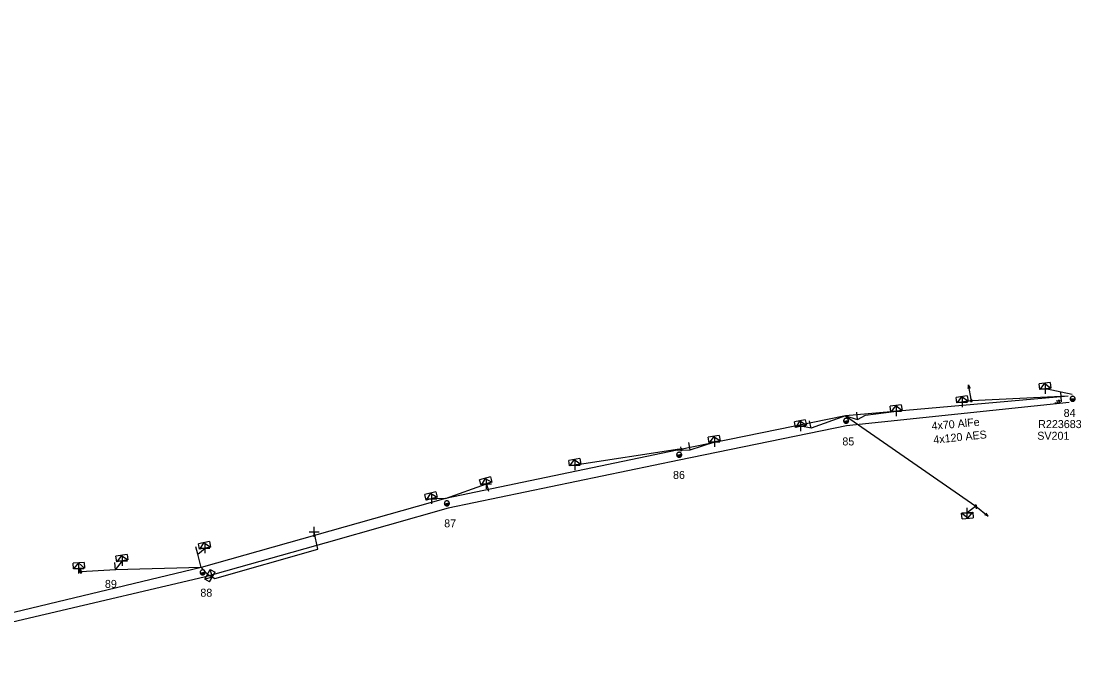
# Model space of a CAD drawing. Extents: x -544780 to -541582, y -1198995 to -1196551.
# Drawn here: x -541981.8 to -541850, y -1198777.9 to -1198699.1 of the extents above; entities that cross this region are included whole.
import ezdxf

# ---------------------------------------------------------------- set-up
doc = ezdxf.new("R2010")
doc.units = 0
for name, color, linetype in [('Vrstva 1', 7, 'Continuous'), ('Vrstva 13', 7, 'Continuous'), ('Vrstva 14', 7, 'Continuous'), ('Vrstva 15', 7, 'Continuous'), ('Vrstva 18', 7, 'Continuous'), ('Vrstva 2', 7, 'Continuous'), ('Vrstva 29', 7, 'Continuous'), ('Vrstva 30', 7, 'Continuous'), ('Vrstva 31', 7, 'Continuous'), ('Vrstva 34', 7, 'Continuous'), ('Vrstva 50', 7, 'Continuous'), ('Vrstva 51', 7, 'Continuous'), ('Vrstva 52', 7, 'Continuous'), ('Vrstva 54', 7, 'Continuous'), ('Vrstva 59', 7, 'Continuous'), ('Vrstva 8', 7, 'Continuous'), ('Vrstva 9', 7, 'Continuous')]:
    doc.layers.add(name, color=color, linetype=linetype)

# ---------------------------------------------------------------- blocks, each defined once
blk = doc.blocks.new('NN440')
at = {"layer": 'Vrstva 2'}
for points in [[(0.63, 0), (0.63, 0.06), (0.62, 0.13), (0.6, 0.19), (0.58, 0.25), (0.55, 0.31), (0.51, 0.37), (0.47, 0.42), (0.42, 0.46), (0.37, 0.51), (0.32, 0.54), (0.26, 0.57), (0.2, 0.59), (0.13, 0.61), (0.07, 0.62), (0, 0.63), (-0.06, 0.62), (-0.13, 0.61), (-0.19, 0.59), (-0.26, 0.57), (-0.31, 0.54), (-0.37, 0.51), (-0.42, 0.46), (-0.47, 0.42), (-0.51, 0.37), (-0.54, 0.31), (-0.57, 0.25), (-0.6, 0.19), (-0.62, 0.13), (-0.63, 0.06), (-0.63, 0), (-0.63, -0.07), (-0.62, -0.14), (-0.6, -0.2), (-0.57, -0.26), (-0.54, -0.32), (-0.51, -0.37), (-0.47, -0.43), (-0.42, -0.47), (-0.37, -0.51), (-0.31, -0.55), (-0.26, -0.58), (-0.19, -0.6), (-0.13, -0.62), (-0.06, -0.63), (0, -0.63), (0.07, -0.63), (0.13, -0.62), (0.2, -0.6), (0.26, -0.58), (0.32, -0.55), (0.37, -0.51), (0.42, -0.47), (0.47, -0.43), (0.51, -0.37), (0.55, -0.32), (0.58, -0.26), (0.6, -0.2), (0.62, -0.14), (0.63, -0.07), (0.63, 0)], [(-0.63, 0), (0.63, 0)], [(-0.6, -0.18), (0.57, -0.18)], [(-0.51, -0.32), (0.5, -0.32)], [(-0.37, -0.47), (0.35, -0.47)]]:
    blk.add_lwpolyline(points, dxfattribs=at)
blk = doc.blocks.new('NN560')
at = {"layer": 'Vrstva 2'}
for points in [[(2, 0), (1.59, 0.14)], [(0, 0), (2, 0)], [(2, 0), (1.59, -0.13)]]:
    blk.add_lwpolyline(points, dxfattribs=at)
blk = doc.blocks.new('NN840')
at = {"layer": 'Vrstva 15'}
for points in [[(0, 0.62), (0, -0.63)], [(-0.75, -0.71), (-0.75, -0.66)], [(-0.73, -0.76), (-0.75, -0.71)], [(-0.66, -0.8), (-0.73, -0.76)], [(-0.63, -0.8), (-0.66, -0.8)], [(-0.56, -0.76), (-0.63, -0.8)], [(-0.54, -0.71), (-0.56, -0.76)], [(-0.54, -0.38), (-0.54, -0.71)], [(-0.33, -0.38), (-0.33, -0.8)], [(-0.33, -0.64), (-0.13, -0.38)], [(-0.26, -0.56), (-0.09, -0.8)]]:
    blk.add_lwpolyline(points, dxfattribs=at)
blk = doc.blocks.new('NN800')
at = {"layer": 'Vrstva 1'}
for points in [[(-0.44, 0.44), (0.44, -0.44)], [(-0.44, -0.44), (0.44, 0.44)]]:
    blk.add_lwpolyline(points, dxfattribs=at)
blk = doc.blocks.new('NN630')
at = {"layer": 'Vrstva 9'}
for points in [[(0, -0.7), (-0.7, 0)], [(-0.7, -0.7), (-0.7, 0), (0.7, 0), (0.7, -0.7)], [(-0.7, -0.7), (0.7, -0.7)], [(0, -0.7), (0.7, 0)]]:
    blk.add_lwpolyline(points, dxfattribs=at)
blk = doc.blocks.new('NN500')
at = {"layer": 'Vrstva 2'}
for points in [[(0, -0.24), (0.02, -0.23), (0.05, -0.23), (0.07, -0.22), (0.09, -0.22), (0.12, -0.2), (0.14, -0.19), (0.16, -0.18), (0.17, -0.16), (0.19, -0.14), (0.2, -0.12), (0.21, -0.1), (0.22, -0.07), (0.23, -0.05), (0.23, -0.02), (0.23, 0), (0.23, 0.02), (0.23, 0.05), (0.22, 0.07), (0.21, 0.1), (0.2, 0.12), (0.19, 0.14), (0.17, 0.16), (0.16, 0.17), (0.14, 0.19), (0.12, 0.2), (0.09, 0.21), (0.07, 0.22), (0.05, 0.23), (0.02, 0.23), (0, 0.23), (-0.03, 0.23), (-0.05, 0.23), (-0.07, 0.22), (-0.1, 0.21), (-0.12, 0.2), (-0.14, 0.19), (-0.16, 0.17), (-0.18, 0.16), (-0.19, 0.14), (-0.2, 0.12), (-0.22, 0.1), (-0.22, 0.07), (-0.23, 0.05), (-0.23, 0.02), (-0.24, 0), (-0.23, -0.02), (-0.23, -0.05), (-0.22, -0.07), (-0.22, -0.1), (-0.2, -0.12), (-0.19, -0.14), (-0.18, -0.16), (-0.16, -0.18), (-0.14, -0.19), (-0.12, -0.2), (-0.1, -0.22), (-0.07, -0.22), (-0.05, -0.23), (-0.03, -0.23), (0, -0.24)], [(0, -0.24), (0.02, -0.23), (0.05, -0.23), (0.07, -0.22), (0.09, -0.22), (0.12, -0.2), (0.14, -0.19), (0.16, -0.18), (0.17, -0.16), (0.19, -0.14), (0.2, -0.12), (0.21, -0.1), (0.22, -0.07), (0.23, -0.05), (0.23, -0.02), (0.23, 0), (0.23, 0.02), (0.23, 0.05), (0.22, 0.07), (0.21, 0.1), (0.2, 0.12), (0.19, 0.14), (0.17, 0.16), (0.16, 0.17), (0.14, 0.19), (0.12, 0.2), (0.09, 0.21), (0.07, 0.22), (0.05, 0.23), (0.02, 0.23), (0, 0.23), (-0.03, 0.23), (-0.05, 0.23), (-0.07, 0.22), (-0.1, 0.21), (-0.12, 0.2), (-0.14, 0.19), (-0.16, 0.17), (-0.18, 0.16), (-0.19, 0.14), (-0.2, 0.12), (-0.22, 0.1), (-0.22, 0.07), (-0.23, 0.05), (-0.23, 0.02), (-0.24, 0), (-0.23, -0.02), (-0.23, -0.05), (-0.22, -0.07), (-0.22, -0.1), (-0.2, -0.12), (-0.19, -0.14), (-0.18, -0.16), (-0.16, -0.18), (-0.14, -0.19), (-0.12, -0.2), (-0.1, -0.22), (-0.07, -0.22), (-0.05, -0.23), (-0.03, -0.23), (0, -0.24)], [(0, -0.21), (0.02, -0.2), (0.04, -0.2), (0.06, -0.2), (0.08, -0.19), (0.1, -0.18), (0.12, -0.17), (0.14, -0.15), (0.15, -0.14), (0.16, -0.12), (0.18, -0.1), (0.19, -0.08), (0.19, -0.06), (0.2, -0.04), (0.2, -0.02), (0.2, 0), (0.2, 0.02), (0.2, 0.04), (0.19, 0.06), (0.19, 0.08), (0.18, 0.1), (0.16, 0.12), (0.15, 0.14), (0.14, 0.15), (0.12, 0.17), (0.1, 0.18), (0.08, 0.19), (0.06, 0.19), (0.04, 0.2), (0.02, 0.2), (0, 0.2), (-0.02, 0.2), (-0.04, 0.2), (-0.06, 0.19), (-0.08, 0.19), (-0.1, 0.18), (-0.12, 0.17), (-0.14, 0.15), (-0.15, 0.14), (-0.17, 0.12), (-0.18, 0.1), (-0.19, 0.08), (-0.2, 0.06), (-0.2, 0.04), (-0.21, 0.02), (-0.21, 0), (-0.21, -0.02), (-0.2, -0.04), (-0.2, -0.06), (-0.19, -0.08), (-0.18, -0.1), (-0.17, -0.12), (-0.15, -0.14), (-0.14, -0.15), (-0.12, -0.17), (-0.1, -0.18), (-0.08, -0.19), (-0.06, -0.2), (-0.04, -0.2), (-0.02, -0.2), (0, -0.21)], [(0, -0.18), (0.02, -0.18), (0.04, -0.17), (0.05, -0.17), (0.07, -0.16), (0.09, -0.15), (0.1, -0.14), (0.12, -0.13), (0.13, -0.12), (0.14, -0.1), (0.15, -0.09), (0.16, -0.07), (0.17, -0.05), (0.17, -0.04), (0.17, -0.02), (0.17, 0), (0.17, 0.02), (0.17, 0.04), (0.17, 0.05), (0.16, 0.07), (0.15, 0.09), (0.14, 0.1), (0.13, 0.12), (0.12, 0.13), (0.1, 0.14), (0.09, 0.15), (0.07, 0.16), (0.05, 0.17), (0.04, 0.17), (0.02, 0.17), (0, 0.18), (-0.02, 0.17), (-0.04, 0.17), (-0.06, 0.17), (-0.07, 0.16), (-0.09, 0.15), (-0.1, 0.14), (-0.12, 0.13), (-0.13, 0.12), (-0.14, 0.1), (-0.15, 0.09), (-0.16, 0.07), (-0.17, 0.05), (-0.17, 0.04), (-0.18, 0.02), (-0.18, 0), (-0.18, -0.02), (-0.17, -0.04), (-0.17, -0.05), (-0.16, -0.07), (-0.15, -0.09), (-0.14, -0.1), (-0.13, -0.12), (-0.12, -0.13), (-0.1, -0.14), (-0.09, -0.15), (-0.07, -0.16), (-0.06, -0.17), (-0.04, -0.17), (-0.02, -0.18), (0, -0.18)], [(0, -0.15), (0.01, -0.15), (0.03, -0.14), (0.04, -0.14), (0.06, -0.13), (0.07, -0.13), (0.08, -0.12), (0.1, -0.11), (0.11, -0.1), (0.12, -0.09), (0.13, -0.07), (0.13, -0.06), (0.14, -0.05), (0.14, -0.03), (0.14, -0.02), (0.14, 0), (0.14, 0.01), (0.14, 0.03), (0.14, 0.04), (0.13, 0.06), (0.13, 0.07), (0.12, 0.09), (0.11, 0.1), (0.1, 0.11), (0.08, 0.12), (0.07, 0.13), (0.06, 0.13), (0.04, 0.14), (0.03, 0.14), (0.01, 0.14), (0, 0.15), (-0.02, 0.14), (-0.03, 0.14), (-0.05, 0.14), (-0.06, 0.13), (-0.07, 0.13), (-0.09, 0.12), (-0.1, 0.11), (-0.11, 0.1), (-0.12, 0.09), (-0.13, 0.07), (-0.13, 0.06), (-0.14, 0.04), (-0.14, 0.03), (-0.15, 0.01), (-0.15, 0), (-0.15, -0.02), (-0.14, -0.03), (-0.14, -0.05), (-0.13, -0.06), (-0.13, -0.07), (-0.12, -0.09), (-0.11, -0.1), (-0.1, -0.11), (-0.09, -0.12), (-0.07, -0.13), (-0.06, -0.13), (-0.05, -0.14), (-0.03, -0.14), (-0.02, -0.15), (0, -0.15)], [(0, -0.12), (0.01, -0.12), (0.02, -0.11), (0.03, -0.11), (0.05, -0.11), (0.06, -0.1), (0.07, -0.09), (0.08, -0.09), (0.09, -0.08), (0.09, -0.07), (0.1, -0.06), (0.11, -0.05), (0.11, -0.04), (0.11, -0.02), (0.11, -0.01), (0.12, 0), (0.11, 0.01), (0.11, 0.02), (0.11, 0.04), (0.11, 0.05), (0.1, 0.06), (0.09, 0.07), (0.09, 0.08), (0.08, 0.09), (0.07, 0.09), (0.06, 0.1), (0.05, 0.11), (0.03, 0.11), (0.02, 0.11), (0.01, 0.12), (0, 0.12), (-0.01, 0.12), (-0.03, 0.11), (-0.04, 0.11), (-0.05, 0.11), (-0.06, 0.1), (-0.07, 0.09), (-0.08, 0.09), (-0.09, 0.08), (-0.1, 0.07), (-0.1, 0.06), (-0.11, 0.05), (-0.11, 0.04), (-0.12, 0.02), (-0.12, 0.01), (-0.12, 0), (-0.12, -0.01), (-0.12, -0.02), (-0.11, -0.04), (-0.11, -0.05), (-0.1, -0.06), (-0.1, -0.07), (-0.09, -0.08), (-0.08, -0.09), (-0.07, -0.09), (-0.06, -0.1), (-0.05, -0.11), (-0.04, -0.11), (-0.03, -0.11), (-0.01, -0.12), (0, -0.12)], [(0, -0.09), (0.01, -0.09), (0.02, -0.09), (0.03, -0.08), (0.03, -0.08), (0.04, -0.08), (0.05, -0.07), (0.06, -0.07), (0.06, -0.06), (0.07, -0.05), (0.07, -0.04), (0.08, -0.04), (0.08, -0.03), (0.08, -0.02), (0.09, -0.01), (0.09, 0), (0.09, 0.01), (0.08, 0.02), (0.08, 0.03), (0.08, 0.03), (0.07, 0.04), (0.07, 0.05), (0.06, 0.06), (0.06, 0.06), (0.05, 0.07), (0.04, 0.07), (0.03, 0.08), (0.03, 0.08), (0.02, 0.08), (0.01, 0.09), (0, 0.09), (-0.01, 0.09), (-0.02, 0.08), (-0.03, 0.08), (-0.04, 0.08), (-0.04, 0.07), (-0.05, 0.07), (-0.06, 0.06), (-0.07, 0.06), (-0.07, 0.05), (-0.08, 0.04), (-0.08, 0.03), (-0.08, 0.03), (-0.09, 0.02), (-0.09, 0.01), (-0.09, 0), (-0.09, -0.01), (-0.09, -0.02), (-0.08, -0.03), (-0.08, -0.04), (-0.08, -0.04), (-0.07, -0.05), (-0.07, -0.06), (-0.06, -0.07), (-0.05, -0.07), (-0.04, -0.08), (-0.04, -0.08), (-0.03, -0.08), (-0.02, -0.09), (-0.01, -0.09), (0, -0.09)], [(0, -0.06), (0, -0.06), (0.01, -0.06), (0.02, -0.05), (0.02, -0.05), (0.03, -0.05), (0.03, -0.05), (0.04, -0.04), (0.04, -0.04), (0.05, -0.03), (0.05, -0.03), (0.05, -0.02), (0.05, -0.02), (0.05, -0.01), (0.06, -0.01), (0.06, 0), (0.06, 0.01), (0.05, 0.01), (0.05, 0.02), (0.05, 0.02), (0.05, 0.03), (0.05, 0.03), (0.04, 0.04), (0.04, 0.04), (0.03, 0.05), (0.03, 0.05), (0.02, 0.05), (0.02, 0.05), (0.01, 0.06), (0, 0.06), (0, 0.06), (-0.01, 0.06), (-0.01, 0.06), (-0.02, 0.05), (-0.02, 0.05), (-0.03, 0.05), (-0.03, 0.05), (-0.04, 0.04), (-0.04, 0.04), (-0.05, 0.03), (-0.05, 0.03), (-0.05, 0.02), (-0.06, 0.02), (-0.06, 0.01), (-0.06, 0.01), (-0.06, 0), (-0.06, -0.01), (-0.06, -0.01), (-0.06, -0.02), (-0.05, -0.02), (-0.05, -0.03), (-0.05, -0.03), (-0.04, -0.04), (-0.04, -0.04), (-0.03, -0.05), (-0.03, -0.05), (-0.02, -0.05), (-0.02, -0.05), (-0.01, -0.06), (-0.01, -0.06), (0, -0.06)], [(0, -0.03), (0, -0.03), (0, -0.03), (0.01, -0.03), (0.01, -0.03), (0.01, -0.02), (0.02, -0.02), (0.02, -0.02), (0.02, -0.02), (0.02, -0.02), (0.02, -0.01), (0.02, -0.01), (0.03, -0.01), (0.03, -0.01), (0.03, 0), (0.03, 0), (0.03, 0), (0.03, 0.01), (0.03, 0.01), (0.02, 0.01), (0.02, 0.01), (0.02, 0.02), (0.02, 0.02), (0.02, 0.02), (0.02, 0.02), (0.01, 0.02), (0.01, 0.02), (0.01, 0.03), (0, 0.03), (0, 0.03), (0, 0.03), (0, 0.03), (-0.01, 0.03), (-0.01, 0.03), (-0.01, 0.02), (-0.02, 0.02), (-0.02, 0.02), (-0.02, 0.02), (-0.02, 0.02), (-0.02, 0.02), (-0.03, 0.01), (-0.03, 0.01), (-0.03, 0.01), (-0.03, 0.01), (-0.03, 0), (-0.03, 0), (-0.03, 0), (-0.03, -0.01), (-0.03, -0.01), (-0.03, -0.01), (-0.03, -0.01), (-0.02, -0.02), (-0.02, -0.02), (-0.02, -0.02), (-0.02, -0.02), (-0.02, -0.02), (-0.01, -0.03), (-0.01, -0.03), (-0.01, -0.03), (0, -0.03), (0, -0.03)], [(0.23, 0), (0.7, 0)]]:
    blk.add_lwpolyline(points, dxfattribs=at)
blk = doc.blocks.new('NN510')
at = {"layer": 'Vrstva 2'}
blk.add_lwpolyline([(0, 0), (0, 0.94)], dxfattribs=at)

msp = doc.modelspace()

# ---------------------------------------------------------------- linework, layer by layer
at = {"layer": 'Vrstva 1'}
for points in [[(-541850.94, -1198745.94), (-541878.79, -1198748.4), (-541899.81, -1198752.7), (-541928.79, -1198758.74), (-541959.31, -1198767.36)], [(-541959.31, -1198767.36), (-541997.54, -1198776.54), (-541998.77, -1198776.84)]]:
    msp.add_lwpolyline(points, dxfattribs=at)
at = {"layer": 'Vrstva 50'}
msp.add_lwpolyline([(-541850.82, -1198746.75), (-541864.75, -1198748.2), (-541878.67, -1198749.65), (-541899.57, -1198753.94), (-541928.47, -1198759.96), (-541943.72, -1198764.27), (-541958.96, -1198768.59), (-541978.85, -1198773.26), (-541998.74, -1198777.92), (-541999.24, -1198776.78), (-542015.41, -1198760.61), (-542025.39, -1198733.3), (-542029.76, -1198706.5), (-542019.95, -1198703.24), (-542001.31, -1198699.06)], dxfattribs=at)
at = {"layer": 'Vrstva 52'}
for points in [[(-541850.46, -1198745.74), (-541853.81, -1198745.03)], [(-541928.79, -1198758.74), (-541930.51, -1198758.77)], [(-541959.31, -1198767.36), (-541970.03, -1198767.68)]]:
    msp.add_lwpolyline(points, dxfattribs=at)
at = {"layer": 'Vrstva 54'}
for points in [[(-541850.94, -1198745.94), (-541863.06, -1198746.52), (-541864.16, -1198746.69)], [(-541928.79, -1198758.74), (-541923.66, -1198756.9)], [(-541959.31, -1198767.36), (-541959.74, -1198765.7), (-541958.85, -1198764.95)], [(-541970.03, -1198767.68), (-541969.17, -1198766.54)]]:
    msp.add_lwpolyline(points, dxfattribs=at)
at = {"layer": 'Vrstva 59'}
msp.add_lwpolyline([(-541959.31, -1198767.36), (-541958.54, -1198768.22), (-541957.61, -1198768.75), (-541944.73, -1198765.09), (-541945.2, -1198762.91)], dxfattribs=at)
at = {"layer": 'Vrstva 8'}
for points in [[(-541878.79, -1198748.4), (-541877.27, -1198748.88), (-541876.31, -1198748.31), (-541872.42, -1198747.83)], [(-541878.79, -1198748.4), (-541883.09, -1198749.95), (-541884.36, -1198749.72)], [(-541878.79, -1198748.4), (-541862.51, -1198759.69), (-541863.58, -1198760.52)], [(-541899.81, -1198752.7), (-541898.19, -1198752.66), (-541895.14, -1198751.67)], [(-541899.81, -1198752.7), (-541899.32, -1198752.64), (-541899.55, -1198752.57), (-541912.58, -1198754.56)], [(-541970.03, -1198767.68), (-541974.37, -1198767.93), (-541974.61, -1198767.49)]]:
    msp.add_lwpolyline(points, dxfattribs=at)

# ---------------------------------------------------------------- block references
at = {"layer": 'Vrstva 13'}
for name, p, rotation in [('NN560', (-541863.06, -1198746.52), 100.34400279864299), ('NN510', (-541877.27, -1198748.88), 7.279671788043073), ('NN510', (-541883.09, -1198749.95), 11.480344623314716), ('NN510', (-541898.19, -1198752.66), 10.823011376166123), ('NN510', (-541923.66, -1198756.9), -164.89515002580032), ('NN560', (-541862.51, -1198759.69), -39.089208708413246), ('NN510', (-541959.74, -1198765.7), 14.875683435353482), ('NN510', (-541970.03, -1198767.68), 5.710594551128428)]:
    msp.add_blockref(name, p, dxfattribs=dict(at, rotation=rotation))
for name, p, xscale, yscale, rotation in [('NN500', (-541863.06, -1198746.52), 0.5000000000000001, 0.4999999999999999, 100.34400003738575), ('NN440', (-541850.4, -1198746.28), 0.5, 0.5, 3.378313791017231), ('NN440', (-541878.71, -1198749.03), 0.5, 0.5000000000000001, 6.344041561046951), ('NN440', (-541899.58, -1198753.28), 0.5, 0.4999999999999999, 11.577397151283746), ('NN500', (-541899.32, -1198752.64), 0.5000000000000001, 0.5, 98.71199999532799), ('NN440', (-541928.62, -1198759.35), 0.5, 0.5000000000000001, 11.758794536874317), ('NN500', (-541862.51, -1198759.69), 0.49999999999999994, 0.4999999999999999, -84.29999998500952), ('NN500', (-541974.37, -1198767.93), 0.5, 0.5, 93.02400000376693), ('NN440', (-541959.14, -1198767.98), 0.5, 0.5, 15.793508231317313)]:
    msp.add_blockref(name, p, dxfattribs=dict(at, xscale=xscale, yscale=yscale, rotation=rotation))
at = {"layer": 'Vrstva 18', "rotation": 5.0445527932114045}
msp.add_blockref('NN840', (-541851.87, -1198746.02), dxfattribs=at)
at = {"layer": 'Vrstva 31'}
for p, rotation in [((-541853.81, -1198745.03), -172.3727235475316), ((-541864.16, -1198746.69), -171.52018328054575), ((-541872.42, -1198747.83), -172.94319174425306), ((-541884.36, -1198749.72), -168.55895551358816), ((-541895.14, -1198751.67), -170.38308060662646), ((-541912.58, -1198754.56), -171.28761670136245), ((-541923.66, -1198756.9), -164.8951500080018), ((-541930.51, -1198758.77), -165.7242583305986), ((-541863.58, -1198760.52), 5.699808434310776), ((-541958.85, -1198764.95), -169.26464722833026), ((-541969.17, -1198766.54), -170.26462496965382), ((-541974.61, -1198767.49), -176.9760640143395), ((-541958.54, -1198768.22), 60.44633610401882)]:
    msp.add_blockref('NN630', p, dxfattribs=dict(at, rotation=rotation))
at = {"layer": 'Vrstva 34'}
for p, rotation in [((-541853.81, -1198745.03), 45), ((-541864.16, -1198746.69), 45.00000009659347), ((-541872.42, -1198747.83), 45), ((-541884.36, -1198749.72), 45), ((-541895.14, -1198751.67), 45), ((-541912.58, -1198754.56), 45), ((-541923.66, -1198756.9), 45), ((-541930.51, -1198758.77), 45), ((-541863.58, -1198760.52), 44.99999995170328), ((-541945.2, -1198762.91), 45), ((-541958.85, -1198764.95), 45.00000009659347), ((-541969.17, -1198766.54), 45), ((-541974.61, -1198767.49), 45)]:
    msp.add_blockref('NN800', p, dxfattribs=dict(at, rotation=rotation))

# ---------------------------------------------------------------- texts
at = {"layer": 'Vrstva 14'}
for s, p in [('84', (-541851.52, -1198748.55)), ('85', (-541879.18, -1198752.11)), ('86', (-541900.35, -1198756.3)), ('87', (-541928.95, -1198762.35)), ('89', (-541971.36, -1198769.92)), ('88', (-541959.43, -1198771.02))]:
    msp.add_text(s, height=1, dxfattribs=at).set_placement(p)
at = {"layer": 'Vrstva 2'}
msp.add_text('4x70 AlFe', height=1, rotation=5.045, dxfattribs=at).set_placement((-541867.99, -1198750.18))
at = {"layer": 'Vrstva 29'}
msp.add_text('R223683', height=1, dxfattribs=at).set_placement((-541854.7, -1198749.94))
at = {"layer": 'Vrstva 30'}
msp.add_text('SV201', height=1, dxfattribs=at).set_placement((-541854.82, -1198751.4))
at = {"layer": 'Vrstva 51'}
msp.add_text('4x120 AES', height=1, rotation=5.94, dxfattribs=at).set_placement((-541867.75, -1198751.9))

doc.saveas('drawing.dxf')
